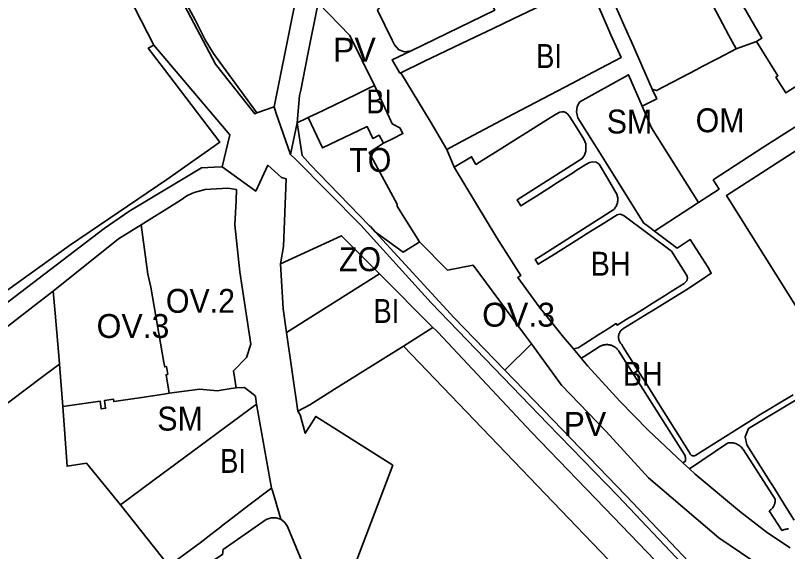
# Model space of a CAD drawing. Extents: x -650451 to -642268, y -1075216 to -1066610.
# Drawn here: x -647438.5 to -646953.6, y -1072042.9 to -1071706.5 of the extents above; entities that cross this region are included whole.
import ezdxf

# ---------------------------------------------------------------- set-up
doc = ezdxf.new("R2010")
doc.units = 0
doc.header["$LTSCALE"] = 6
doc.layers.add('1', color=7, linetype='Continuous', lineweight=35)
doc.layers.add('2', color=7, linetype='Continuous')
doc.layers.add('3', color=7, linetype='Continuous')

msp = doc.modelspace()

# ---------------------------------------------------------------- linework, layer by layer
at = {"layer": '1'}
for p, q in [((-647248.348, -1071698.466), (-647255.03, -1071731.79)), ((-647276.12, -1071763.84), (-647264.74, -1071707.55)), ((-646973.11, -1071722.73), (-646985.99, -1071727.41)), ((-647255.03, -1071731.79), (-647259.35, -1071753.28)), ((-647259.35, -1071753.28), (-647260.05, -1071756.78)), ((-647260.05, -1071756.78), (-647261.54, -1071773.86)), ((-647286.89, -1071767.67), (-647276.12, -1071763.84)), ((-647261.54, -1071773.86), (-647265.83, -1071793.64)), ((-647162.98, -1071801.68), (-647167.51, -1071790.62)), ((-647037.23, -1071841.82), (-647009.514, -1071823.81)), ((-647268.28, -1071905.44), (-647209.94, -1071868.59)), ((-647176.32, -1071902.3), (-647209.94, -1071868.59)), ((-647176.32, -1071902.3), (-647194.903, -1071913.941)), ((-647261.12, -1071954.82), (-647268.28, -1071905.44)), ((-647059.764, -1071908.683), (-647059.773, -1071908.305)), ((-647059.582, -1071906.809), (-647059.48, -1071906.449)), ((-647114.479, -1071912.479), (-647131.146, -1071929.146)), ((-647083.23, -1071921.57), (-647088.04, -1071915.77)), ((-647408.85, -1071951.95), (-647410.79, -1071925.32)), ((-647287.04, -1071950.34), (-647277.74, -1072003.02)), ((-646991.41, -1071974.91), (-647015.13, -1071991.01)), ((-646983.102, -1071976.956), (-646982.571, -1071977.464)), ((-646982.089, -1071978.003), (-646982.571, -1071977.464)), ((-647015.13, -1071991.01), (-647019.3, -1071987.12)), ((-647011.61, -1071994.42), (-647015.13, -1071991.01)), ((-647342.24, -1072051.96), (-647372.56, -1072013.58)), ((-646963.133, -1072015.604), (-646962.804, -1072015.162)), ((-646962.505, -1072014.696), (-646962.804, -1072015.162)), ((-646962.505, -1072014.696), (-646962.239, -1072014.209)), ((-646962.008, -1072013.705), (-646962.239, -1072014.209)), ((-646962.008, -1072013.705), (-646961.813, -1072013.186)), ((-646964.689, -1072017.081), (-646965.12, -1072017.37)), ((-646956.97, -1072029.81), (-646965.12, -1072017.37)), ((-646963.133, -1072015.604), (-646963.489, -1072016.019)), ((-646955.166, -1072028.985), (-646955.651, -1072029.144)), ((-646952.07, -1072040.55), (-646966.13, -1072031.23))]:
    msp.add_line(p, q, dxfattribs=at)
for points in [[(-647286.89, -1071767.67), (-647288.23, -1071768.15), (-647312.86, -1071737.11), (-647344.03, -1071677.91), (-647355.85, -1071645.37), (-647359.23, -1071637.45), (-647363.05, -1071628.52), (-647368.43, -1071610.03), (-647375.33, -1071572.37), (-647377.13, -1071562.56)], [(-647226.15, -1071668.97), (-647223.35, -1071667.56), (-647210.82, -1071662.45), (-647167.61, -1071645.19), (-647164.58, -1071643.95), (-647164.33, -1071643.85), (-647162.03, -1071642.89), (-647145.49, -1071636.01), (-647126.47, -1071627.9), (-647110.23, -1071621.31), (-647106.93, -1071622.58), (-647095.76, -1071647.71), (-647084.58, -1071672.83), (-647085.75, -1071676.06), (-647101.45, -1071683.6), (-647119.93, -1071692.46), (-647138.42, -1071701.32), (-647137.54, -1071703.14), (-647190.01, -1071728.61)], [(-646985.99, -1071727.41), (-646990.63, -1071718.56), (-647005.47, -1071690.29), (-647020.69, -1071658.55), (-647042.63, -1071669.07), (-647069.76, -1071681.75), (-647055.5, -1071714.27), (-647051.68, -1071722.92), (-647038.57, -1071752.65)], [(-647351.64, -1071725.05), (-647371.48, -1071686.13), (-647384.28, -1071668.72), (-647395.07, -1071663.45)], [(-647190.01, -1071728.61), (-647194.29, -1071729.19), (-647197.68, -1071727.96), (-647200.55, -1071724.8), (-647201.96, -1071721.97), (-647211.1, -1071703.21), (-647209.87, -1071701.56), (-647219.87, -1071680.91), (-647221.77, -1071679.16), (-647226.15, -1071668.97)], [(-647264.74, -1071707.55), (-647257.6, -1071673.25), (-647261.57, -1071672.49)], [(-647196.44, -1071742.38), (-647181.96, -1071735.45), (-647153.95, -1071722.02), (-647138.56, -1071714.63), (-647125.95, -1071708.59), (-647112.4, -1071702.17), (-647098.96, -1071695.68), (-647078.89, -1071686.07), (-647070.49, -1071705.09), (-647064.51, -1071718.64), (-647058.17, -1071732.78), (-647075.69, -1071742.01), (-647089.14, -1071749.1), (-647129.85, -1071770.54), (-647157.46, -1071785.09), (-647167.51, -1071790.62)], [(-646973.11, -1071722.73), (-646969.71, -1071720.62), (-646988.18, -1071688.74)], [(-647330.73, -1071700.09), (-647325.57, -1071709.29), (-647319.33, -1071721.82), (-647314.15, -1071730.37), (-647286.89, -1071767.67)], [(-647213.12, -1071750.48), (-647228.439, -1071718.98), (-647248.348, -1071698.466)], [(-646973.11, -1071722.73), (-646959.68, -1071744.31), (-646960.96, -1071745.1), (-646954.78, -1071755.04), (-646953.5, -1071754.25), (-646928.2, -1071738.25), (-646920.01, -1071750.85), (-646915.42, -1071751.51)], [(-647351.64, -1071725.05), (-647355.11, -1071727.05), (-647342.27, -1071743.92), (-647310.23, -1071786.05), (-647343.45, -1071809.51), (-647404.5, -1071850.92), (-647480.76, -1071905.45), (-647532.55, -1071945.64), (-647538.882, -1071950.07)], [(-647308.75, -1071801.45), (-647303.79, -1071781.47), (-647351.64, -1071725.05)], [(-647196.44, -1071742.38), (-647197.06, -1071742.68), (-647201.88, -1071734.26), (-647190.01, -1071728.61)], [(-646985.99, -1071727.41), (-646997.05, -1071733.19), (-647001.66, -1071735.57), (-647004.65, -1071737.14), (-647007.72, -1071738.76), (-647010.67, -1071740.32), (-647035.99, -1071753.57), (-647038.57, -1071752.65)], [(-647167.51, -1071790.62), (-647178.16, -1071772.89), (-647196.44, -1071742.38)], [(-647044.83, -1071763.37), (-647053.43, -1071743.63), (-647083.97, -1071760.74), (-647084.95, -1071761.98), (-647085.71, -1071763.75), (-647086.19, -1071766.95), (-647085.25, -1071770.69), (-647074.99, -1071786.99), (-647073.19, -1071789.9), (-647044.12, -1071836.68), (-647040.2, -1071839.6), (-647037.23, -1071841.82)], [(-647213.12, -1071750.48), (-647217.38, -1071752.53), (-647223.38, -1071755.43), (-647231.94, -1071759.56), (-647250.09, -1071768.33), (-647250.77, -1071768.65), (-647254.78, -1071770.59)], [(-647207.4, -1071786.63), (-647201.74, -1071783.86), (-647195.15, -1071780.64), (-647197.15, -1071777.01), (-647201.97, -1071774.46), (-647203.91, -1071770.28), (-647213.12, -1071750.48)], [(-647038.57, -1071752.65), (-647035.81, -1071758.82), (-647044.83, -1071763.37)], [(-647000.4, -1071809.69), (-646968.43, -1071788.94), (-646927.23, -1071762.7), (-646913.82, -1071754.1)], [(-647276.12, -1071763.84), (-647274.9, -1071767.36), (-647265.83, -1071793.64)], [(-647088.04, -1071915.77), (-647085.18, -1071914.96), (-647072.19, -1071906.77), (-647066.67, -1071903.3), (-647061.2, -1071899.84), (-647060.58, -1071900.89), (-647053.22, -1071896.32), (-647050.63, -1071894.72), (-647042.93, -1071889.89), (-647040.35, -1071888.28), (-647029.25, -1071881.34), (-647026.66, -1071879.73), (-647018.5, -1071874.63), (-647016.93, -1071873.09), (-647016.51, -1071871.21), (-647016.8, -1071869.62), (-647026.58, -1071854.4), (-647056.31, -1071832.13), (-647058.56, -1071831.25), (-647059.89, -1071831.28), (-647060.58, -1071831.5), (-647066.28, -1071835.09), (-647068.66, -1071836.57), (-647079.92, -1071843.6), (-647082.3, -1071845.09), (-647095.99, -1071853.69), (-647101.76, -1071857.3), (-647110.25, -1071862.57), (-647112.08, -1071859.59), (-647109.01, -1071857.63), (-647062.79, -1071828.24), (-647062.39, -1071827.806), (-647062.014, -1071827.339), (-647061.665, -1071826.84), (-647061.348, -1071826.313), (-647061.065, -1071825.758), (-647060.82, -1071825.182), (-647060.615, -1071824.586), (-647060.452, -1071823.976), (-647060.333, -1071823.356), (-647060.258, -1071822.731), (-647060.228, -1071822.105), (-647060.241, -1071821.483), (-647060.297, -1071820.87), (-647060.394, -1071820.269), (-647060.529, -1071819.685), (-647060.7, -1071819.12), (-647066.76, -1071808.54), (-647071.99, -1071799.81), (-647073.9, -1071798.5), (-647075.86, -1071798.3), (-647078.05, -1071798.68), (-647080.27, -1071799.98), (-647086.28, -1071803.82), (-647088.14, -1071804.99), (-647099.71, -1071812.41), (-647101.9, -1071813.79), (-647113.35, -1071821.09), (-647115.55, -1071822.47), (-647121.04, -1071825.98), (-647123.49, -1071822.22), (-647082.6, -1071796.25), (-647081.14, -1071794.23), (-647080.4, -1071791.59), (-647080.25, -1071789.19), (-647080.4, -1071787), (-647081.6, -1071784.03), (-647085.97, -1071777.09), (-647090.45, -1071769.99), (-647091.55, -1071768.46), (-647092.65, -1071767.48), (-647093.94, -1071766.95), (-647095.35, -1071766.89), (-647096.58, -1071767.23), (-647099.39, -1071768.65), (-647105.49, -1071772.47), (-647119.06, -1071780.95), (-647121.76, -1071782.65), (-647135.34, -1071791.17), (-647144.68, -1071797.01), (-647149.32, -1071799.92), (-647152.08, -1071795.15), (-647162.98, -1071801.68)], [(-647009.514, -1071823.81), (-647039.14, -1071776.9), (-647044.83, -1071763.37)], [(-647261.54, -1071773.86), (-647255.51, -1071770.95), (-647254.78, -1071770.59)], [(-647254.78, -1071770.59), (-647245.67, -1071789.64), (-647222.85, -1071778.68), (-647217.66, -1071776.19), (-647214.1, -1071783.6), (-647210.13, -1071781.59), (-647207.4, -1071786.63)], [(-647261.54, -1071773.86), (-647258.5, -1071794.33), (-647253.45, -1071799.98), (-647247.86, -1071805.82), (-647216.08, -1071838.43), (-647215.58, -1071838.98), (-647212.66, -1071842.15)], [(-646925.4, -1071776.61), (-646991.93, -1071819.39), (-646945.54, -1071893.58)], [(-647207.4, -1071786.63), (-647216.35, -1071792.45), (-647198.88, -1071824.95), (-647198.7, -1071826.22), (-647196.48, -1071829.81), (-647184.81, -1071848.61)], [(-647265.83, -1071793.64), (-647262.68, -1071796.7), (-647221.71, -1071838.15), (-647177.46, -1071886.9), (-647104.1, -1071962.84), (-647060.23, -1072007.95), (-647027.11, -1072042.92), (-646955.57, -1072118.88), (-646900.046, -1072175.154)], [(-647308.75, -1071801.45), (-647313.65, -1071801.77), (-647321.66, -1071802.11), (-647366.62, -1071829.15), (-647382.74, -1071840.09), (-647438.78, -1071882.93), (-647521.64, -1071945.95), (-647591.5, -1072000), (-647605.09, -1072010.57), (-647659.22, -1072050.95)], [(-647272.1, -1071862.33), (-647270.13, -1071851.5), (-647268.6, -1071808.97), (-647271.44, -1071808.2), (-647280.08, -1071800.45), (-647287.63, -1071816.68), (-647308.75, -1071801.45)], [(-647162.98, -1071801.68), (-647136.28, -1071846.08), (-647121.15, -1071869.68), (-647123, -1071870.89), (-647109.58, -1071889.27), (-647094.25, -1071908.29), (-647088.04, -1071915.77)], [(-647009.514, -1071823.81), (-646996.65, -1071815.45), (-647000.4, -1071809.69)], [(-647359.619, -1071837.88), (-647335.14, -1071822.68), (-647330.84, -1071819.57), (-647330.12, -1071819.27), (-647326.2, -1071817.62), (-647319.47, -1071815.74), (-647305.05, -1071814.89), (-647299.79, -1071815.76), (-647299.82, -1071822.58), (-647300.71, -1071837.85), (-647297.65, -1071867.36), (-647296.17, -1071876.93), (-647290.66, -1071912.66), (-647293.47, -1071921.12), (-647301.51, -1071929.55), (-647299.8, -1071940.18)], [(-647414.81, -1071879.43), (-647373.84, -1071846.71), (-647359.619, -1071837.88)], [(-647341.879, -1071943.571), (-647343.93, -1071931.95), (-647342.84, -1071931.76), (-647343.71, -1071926.78), (-647344.8, -1071926.98), (-647345.28, -1071924.22), (-647353.57, -1071876.89), (-647355.37, -1071868.81), (-647359.619, -1071837.88)], [(-647272.1, -1071862.33), (-647233.81, -1071844.66), (-647209.94, -1071868.59)], [(-647184.81, -1071848.61), (-647185.62, -1071849.12), (-647194.96, -1071854.93), (-647205.62, -1071847.24), (-647212.66, -1071842.15)], [(-647212.66, -1071842.15), (-647163.08, -1071896.13), (-647131.146, -1071929.146)], [(-647003.56, -1071864.67), (-647014.72, -1071847.15), (-647022.94, -1071852.47), (-647037.23, -1071841.82)], [(-647114.479, -1071912.479), (-647118.79, -1071906.59), (-647151.07, -1071863.08), (-647167.15, -1071866.22), (-647184.81, -1071848.61)], [(-647268.28, -1071905.44), (-647270.45, -1071890.51), (-647272.1, -1071862.33)], [(-647003.56, -1071864.67), (-647001.54, -1071868.26), (-647006.44, -1071871.46), (-647016.96, -1071878.34), (-647039.34, -1071892.19), (-647040.74, -1071893.06)], [(-647563.77, -1071994.38), (-647526.58, -1071966.06), (-647521.48, -1071962.13), (-647514.13, -1071955.89), (-647512.5, -1071954.41), (-647506.66, -1071950.84), (-647500, -1071945.35), (-647482, -1071931.27), (-647425.76, -1071887.88), (-647414.81, -1071879.43)], [(-647410.79, -1071925.32), (-647410.84, -1071924.81), (-647413.57, -1071893.27), (-647414.81, -1071879.43)], [(-647057.568, -1071903.556), (-647057.321, -1071903.354), (-647057.07, -1071903.17), (-647040.74, -1071893.06)], [(-646913.373, -1072176.618), (-646942.78, -1072144.74), (-646952.48, -1072134.22), (-646964.8, -1072121.83), (-646977.59, -1072108.96), (-646978.45, -1072108.09), (-647036.8, -1072048.41), (-647068.31, -1072015.68), (-647114.59, -1071967.77), (-647145.38, -1071935), (-647173.14, -1071905.45), (-647174.57, -1071904.06), (-647176.32, -1071902.3)], [(-647057.568, -1071903.556), (-647057.809, -1071903.774), (-647058.044, -1071904.009), (-647058.27, -1071904.261), (-647058.486, -1071904.529)], [(-647059.582, -1071906.809), (-647059.663, -1071907.177), (-647059.722, -1071907.55), (-647059.759, -1071907.927), (-647059.773, -1071908.305)], [(-647059.764, -1071908.683), (-647059.733, -1071909.058), (-647059.68, -1071909.429), (-647059.606, -1071909.794), (-647059.511, -1071910.15), (-647059.397, -1071910.496), (-647059.265, -1071910.832), (-647059.116, -1071911.155), (-647058.952, -1071911.464), (-647058.773, -1071911.759), (-647058.583, -1071912.039), (-647058.382, -1071912.303), (-647058.172, -1071912.551), (-647057.954, -1071912.784), (-647057.73, -1071913), (-647056.79, -1071914.57), (-647044.98, -1071933.37), (-647043.33, -1071936), (-647036.46, -1071946.94), (-647034.82, -1071949.57), (-647029.84, -1071957.53), (-647021.33, -1071971.05), (-647014.99, -1071981.18), (-647014.896, -1071981.422), (-647014.772, -1071981.664), (-647014.613, -1071981.901), (-647014.421, -1071982.126), (-647014.197, -1071982.332), (-647013.942, -1071982.513), (-647013.661, -1071982.663), (-647013.362, -1071982.776), (-647013.05, -1071982.849), (-647012.733, -1071982.881), (-647012.421, -1071982.873), (-647012.119, -1071982.828), (-647011.834, -1071982.748), (-647011.571, -1071982.64), (-647011.333, -1071982.509), (-647011.12, -1071982.36), (-646974.03, -1071958.93), (-646971.36, -1071957.34), (-646963.66, -1071952.69), (-646960.99, -1071951.09), (-646950.16, -1071944.61)], [(-647059.057, -1071905.429), (-647059.216, -1071905.757), (-647059.358, -1071906.097), (-647059.48, -1071906.449)], [(-647059.057, -1071905.429), (-647058.881, -1071905.114), (-647058.69, -1071904.814), (-647058.486, -1071904.529)], [(-646743.596, -1072115.986), (-646763.93, -1072117.61), (-646771.31, -1072117.49), (-646806.87, -1072116.94), (-646832.01, -1072113.66), (-646868.61, -1072102.6), (-646876.83, -1072100.12), (-646956.04, -1072061.95), (-646996.8, -1072034.35), (-647040.89, -1071996.58), (-647067.53, -1071967.54), (-647095.51, -1071938.39), (-647114.479, -1071912.479)], [(-647083.23, -1071921.57), (-647081.42, -1071920.42), (-647072.02, -1071914.52), (-647071.682, -1071914.305), (-647071.329, -1071914.103), (-647070.96, -1071913.913), (-647070.577, -1071913.739), (-647070.179, -1071913.581), (-647069.769, -1071913.44), (-647069.347, -1071913.318), (-647068.914, -1071913.216), (-647068.472, -1071913.135), (-647068.022, -1071913.077), (-647067.566, -1071913.041), (-647067.106, -1071913.029), (-647066.643, -1071913.041), (-647066.179, -1071913.077), (-647065.717, -1071913.137), (-647065.258, -1071913.223), (-647064.804, -1071913.332), (-647064.357, -1071913.464), (-647063.919, -1071913.62), (-647063.491, -1071913.798), (-647063.076, -1071913.996), (-647062.674, -1071914.214), (-647062.287, -1071914.451), (-647061.916, -1071914.705), (-647061.562, -1071914.974), (-647061.226, -1071915.257), (-647060.909, -1071915.553), (-647060.61, -1071915.859), (-647060.331, -1071916.175), (-647060.071, -1071916.497), (-647059.831, -1071916.826), (-647059.61, -1071917.16), (-647018.16, -1071982.46), (-647017.68, -1071983.79), (-647017.74, -1071986.23), (-647019.3, -1071987.12)], [(-647194.903, -1071913.941), (-647238.1, -1071941), (-647253.67, -1071950.76), (-647261.12, -1071954.82)], [(-646968.503, -1072182.672), (-646971.283, -1072148.82), (-647011.762, -1072104.502), (-647194.903, -1071913.941)], [(-647019.3, -1071987.12), (-647026.77, -1071980.29), (-647041.08, -1071966.71), (-647059.01, -1071948.52), (-647079.15, -1071926.49), (-647083.23, -1071921.57)], [(-647542.57, -1072021.99), (-647506.61, -1071996.29), (-647499.02, -1071990.86), (-647480.67, -1071977.28), (-647474.27, -1071972.55), (-647458.64, -1071960.99), (-647434.01, -1071942.62), (-647419.56, -1071931.85), (-647410.79, -1071925.32)], [(-646900.046, -1072175.154), (-646890.044, -1072174.056), (-646891.05, -1072172.79), (-646927.14, -1072136.74), (-646941.45, -1072126.84), (-646951.95, -1072116.84), (-646966.54, -1072101.4), (-646967.25, -1072100.6), (-646981.35, -1072085.77), (-647023.04, -1072041.63), (-647055.16, -1072007.74), (-647101.07, -1071960.24), (-647131.146, -1071929.146)], [(-647299.8, -1071940.18), (-647303.12, -1071940.66), (-647311.9, -1071942.01), (-647322.73, -1071940.89), (-647341.879, -1071943.571)], [(-647287.04, -1071950.34), (-647287.83, -1071945.52), (-647288.49, -1071944.76), (-647294.62, -1071939.95), (-647299.8, -1071940.18)], [(-646936.09, -1071940.35), (-646978.07, -1071965.64), (-646980.24, -1071970.82), (-646979.29, -1071975.87), (-646964.58, -1071999.1), (-646962.92, -1072001.71), (-646956.08, -1072012.55), (-646954.42, -1072015.17), (-646949.41, -1072023.1)], [(-647341.879, -1071943.571), (-647345.3, -1071944.05), (-647359.05, -1071946.19), (-647376.76, -1071948.81), (-647377.02, -1071947.21), (-647382.69, -1071948.13), (-647381.91, -1071952.94), (-647384.65, -1071953.41), (-647385.28, -1071948.55), (-647408.85, -1071951.95)], [(-647408.85, -1071951.95), (-647406.14, -1071989.31), (-647393.87, -1071987.45), (-647372.56, -1072013.58)], [(-647287.04, -1071950.34), (-647342.705, -1071991.503), (-647345.75, -1071993.72), (-647372.56, -1072013.58)], [(-647261.12, -1071954.82), (-647259.7, -1071957.06), (-647256.53, -1071968.64), (-647253.85, -1071964.38), (-647249.92, -1071958.12), (-647201.53, -1071988.71), (-647226.41, -1072054.11), (-647219.64, -1072074.29), (-647218.42, -1072079.01), (-647216.23, -1072084.14), (-647204.78, -1072110.92), (-647204.38, -1072111.87)], [(-646991.41, -1071974.91), (-646990.73, -1071974.771), (-646990.026, -1071974.681), (-646989.303, -1071974.646)], [(-646987.089, -1071974.894), (-646987.828, -1071974.75), (-646988.568, -1071974.668), (-646989.303, -1071974.646)], [(-646987.089, -1071974.894), (-646986.36, -1071975.098), (-646985.647, -1071975.362), (-646984.958, -1071975.684)], [(-646983.102, -1071976.956), (-646983.68, -1071976.486), (-646984.301, -1071976.061), (-646984.958, -1071975.684)], [(-646982.089, -1071978.003), (-646981.658, -1071978.568), (-646981.28, -1071979.15), (-646961.43, -1072010.01), (-646961.403, -1072010.528), (-646961.411, -1072011.056), (-646961.456, -1072011.589), (-646961.537, -1072012.125), (-646961.656, -1072012.658), (-646961.813, -1072013.186)], [(-646966.13, -1072031.23), (-646983.88, -1072017.52), (-647011.61, -1071994.42)], [(-647277.74, -1072003.02), (-647279.22, -1072004.14), (-647291.19, -1072013.22), (-647305.46, -1072024.24), (-647308.02, -1072026.22), (-647310.59, -1072028.2), (-647315.71, -1072032.16), (-647322.51, -1072037.39), (-647342.24, -1072051.96)], [(-647271.92, -1072022.5), (-647275.78, -1072009.02), (-647277.14, -1072004.87), (-647277.74, -1072003.02)], [(-646964.689, -1072017.081), (-646964.271, -1072016.759), (-646963.87, -1072016.405), (-646963.489, -1072016.019)], [(-647451.21, -1072142.08), (-647446.78, -1072138.88), (-647446.17, -1072138.29), (-647442.42, -1072134.72), (-647438.51, -1072131.51), (-647425.23, -1072122.14), (-647415.85, -1072113.9), (-647414.48, -1072113.03), (-647414.89, -1072115.23), (-647405.76, -1072109.33), (-647330.25, -1072061.07), (-647324.59, -1072057.48), (-647325.64, -1072055.78), (-647318.52, -1072051.32), (-647308.4, -1072044.8), (-647308.09, -1072041.53), (-647280.99, -1072022.86), (-647277.91, -1072021.81), (-647274.99, -1072021.69), (-647271.92, -1072022.5)], [(-647271.92, -1072022.5), (-647269.43, -1072024.67), (-647267.71, -1072027.09), (-647244.88, -1072082.33), (-647287.34, -1072101.88), (-647280.56, -1072112.9), (-647276.11, -1072110.44), (-647272.55, -1072115.78), (-647263.07, -1072130.02), (-647258.54, -1072136.82), (-647257.88, -1072136.31), (-647250.31, -1072147.84), (-647241.44, -1072144.76), (-647240.91, -1072146.14), (-647221.74, -1072140.53), (-647222.92, -1072136.43), (-647218.57, -1072135.49), (-647217.78, -1072135.69), (-647191.99, -1072175.85), (-647172.69, -1072205.9)], [(-646956.97, -1072029.81), (-646956.556, -1072029.56), (-646956.115, -1072029.337), (-646955.651, -1072029.144)], [(-646953.101, -1072028.733), (-646953.627, -1072028.735), (-646954.15, -1072028.778), (-646954.665, -1072028.862), (-646955.166, -1072028.985)]]:
    msp.add_lwpolyline(points, dxfattribs=at)

# ---------------------------------------------------------------- texts
at = {"layer": '2'}
for s, p in [('PV', (-647238.967, -1071735.491)), ('OV.3', (-647387.58, -1071908.85)), ('PV', (-647094.265, -1071970.304))]:
    msp.add_text(s, height=15, dxfattribs=at).set_placement(p)
for s, width, p in [('BI', 0.85, (-647111.446, -1071739.402)), ('BI', 0.85, (-647218.166, -1071767.936)), ('OM', 0.95, (-647011.332, -1071779.759)), ('TO', 0.95, (-647228.918, -1071804.607)), ('ZO', 0.95, (-647235.371, -1071866.946)), ('BH', 0.9, (-647077.27, -1071869.772)), ('OV.2', 0.95, (-647344.05, -1071893.07)), ('BI', 0.85, (-647213.592, -1071899.411)), ('BH', 0.9, (-647057.082, -1071938.859)), ('SM', 0.95, (-647349.41, -1071966.97)), ('BI', 0.85, (-647309.906, -1071993.502))]:
    msp.add_text(s, height=15, dxfattribs=dict(at, width=width)).set_placement(p)
at = {"layer": '3', "width": 0.95}
msp.add_text('SM', height=15, dxfattribs=at).set_placement((-647067.187, -1071780.55))
at = {"layer": '3'}
msp.add_text('OV.3', height=15, dxfattribs=at).set_placement((-647145.402, -1071901.763))

doc.saveas('drawing.dxf')
